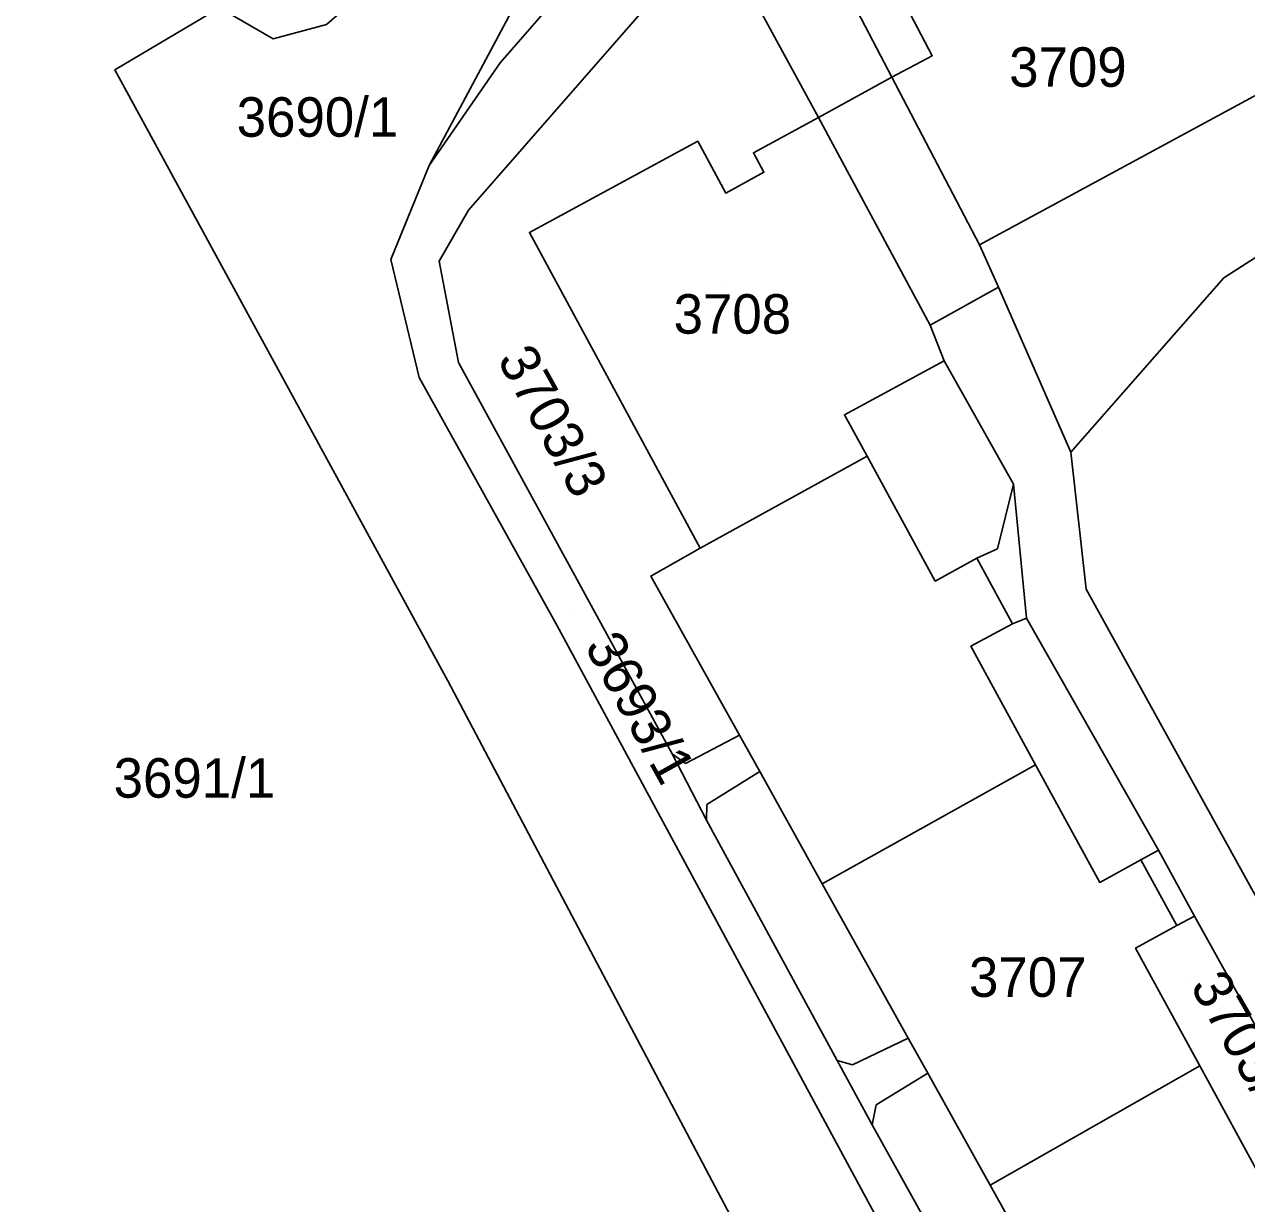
# Model space of a CAD drawing. Extents: x -262715 to -259381, y -1237238 to -1231182.
# Drawn here: x -261814.6 to -261752.7, y -1235605.2 to -1235545.6 of the extents above; entities that cross this region are included whole.
import ezdxf

# ---------------------------------------------------------------- set-up
doc = ezdxf.new("R2010")
doc.units = 0
for name, color, linetype in [('body_kn', 7, 'Continuous'), ('kladpar_druhypozemkov', 7, 'Continuous'), ('kladpar_hranice', 7, 'Continuous'), ('kladpar_parcelnecisla', 7, 'Continuous'), ('kladpar_plochy', 7, 'Continuous'), ('zappar_hrandruhpozemk', 7, 'Continuous')]:
    doc.layers.add(name, color=color, linetype=linetype)

msp = doc.modelspace()

# ---------------------------------------------------------------- linework, layer by layer
at = {"layer": 'body_kn'}
for p, q in [((-261799.29, -1235545.56), (-261799.29, -1235545.56)), ((-261801.99, -1235546.29), (-261801.99, -1235546.29)), ((-261790.49, -1235547.49), (-261790.49, -1235547.49)), ((-261768.63, -1235547.14), (-261768.63, -1235547.14)), ((-261810, -1235547.85), (-261810, -1235547.85)), ((-261770.67, -1235548.22), (-261770.67, -1235548.22)), ((-261770.67, -1235548.22), (-261770.67, -1235548.22)), ((-261774.39, -1235550.27), (-261774.39, -1235550.27)), ((-261774.39, -1235550.27), (-261774.39, -1235550.27)), ((-261780.5, -1235551.47), (-261780.5, -1235551.47)), ((-261777.68, -1235552.05), (-261777.68, -1235552.05)), ((-261794.1, -1235552.69), (-261794.1, -1235552.69)), ((-261777.15, -1235553.04), (-261777.15, -1235553.04)), ((-261779.08, -1235554.09), (-261779.08, -1235554.09)), ((-261792.1, -1235554.96), (-261792.1, -1235554.96)), ((-261789.02, -1235556.08), (-261789.02, -1235556.08)), ((-261766.24, -1235556.71), (-261766.24, -1235556.71)), ((-261796.04, -1235557.46), (-261796.04, -1235557.46)), ((-261793.58, -1235557.53), (-261793.58, -1235557.53)), ((-261753.87, -1235558.39), (-261753.87, -1235558.39)), ((-261765.27, -1235558.85), (-261765.27, -1235558.85)), ((-261765.27, -1235558.85), (-261765.27, -1235558.85)), ((-261768.74, -1235560.78), (-261768.74, -1235560.78)), ((-261792.61, -1235562.66), (-261792.61, -1235562.66)), ((-261768.03, -1235562.58), (-261768.03, -1235562.58)), ((-261768.03, -1235562.58), (-261768.03, -1235562.58)), ((-261794.6, -1235563.43), (-261794.6, -1235563.43)), ((-261773.07, -1235565.31), (-261773.07, -1235565.31)), ((-261761.62, -1235567.2), (-261761.62, -1235567.2)), ((-261771.93, -1235567.41), (-261771.93, -1235567.41)), ((-261771.93, -1235567.41), (-261771.93, -1235567.41)), ((-261764.52, -1235568.83), (-261764.52, -1235568.83)), ((-261764.52, -1235568.83), (-261764.52, -1235568.83)), ((-261780.38, -1235572.07), (-261780.38, -1235572.07)), ((-261765.33, -1235572.1), (-261765.33, -1235572.1)), ((-261766.38, -1235572.58), (-261766.38, -1235572.58)), ((-261782.88, -1235573.48), (-261782.88, -1235573.48)), ((-261768.48, -1235573.73), (-261768.48, -1235573.73)), ((-261760.83, -1235574.14), (-261760.83, -1235574.14)), ((-261787.63, -1235575.97), (-261787.63, -1235575.97)), ((-261764.57, -1235575.89), (-261764.57, -1235575.89)), ((-261763.85, -1235575.61), (-261763.85, -1235575.61)), ((-261763.85, -1235575.61), (-261763.85, -1235575.61)), ((-261766.68, -1235577.03), (-261766.68, -1235577.03)), ((-261793.14, -1235578.78), (-261793.14, -1235578.78)), ((-261778.39, -1235581.54), (-261778.39, -1235581.54)), ((-261781.79, -1235582.48), (-261781.79, -1235582.48)), ((-261781.79, -1235582.48), (-261781.79, -1235582.48)), ((-261781.11, -1235582.97), (-261781.11, -1235582.97)), ((-261777.36, -1235583.38), (-261777.36, -1235583.38)), ((-261777.36, -1235583.38), (-261777.36, -1235583.38)), ((-261763.4, -1235583.04), (-261763.4, -1235583.04)), ((-261780.03, -1235585.04), (-261780.03, -1235585.04)), ((-261780.06, -1235585.84), (-261780.06, -1235585.84)), ((-261757.17, -1235587.36), (-261757.17, -1235587.36)), ((-261757.17, -1235587.36), (-261757.17, -1235587.36)), ((-261758.07, -1235587.85), (-261758.07, -1235587.85)), ((-261774.2, -1235589.06), (-261774.2, -1235589.06)), ((-261774.2, -1235589.06), (-261774.2, -1235589.06)), ((-261760.15, -1235588.99), (-261760.15, -1235588.99)), ((-261755.36, -1235590.69), (-261755.36, -1235590.69)), ((-261755.36, -1235590.69), (-261755.36, -1235590.69)), ((-261756.25, -1235591.17), (-261756.25, -1235591.17)), ((-261758.34, -1235592.31), (-261758.34, -1235592.31)), ((-261769.84, -1235596.88), (-261769.84, -1235596.88)), ((-261773.44, -1235598), (-261773.44, -1235598)), ((-261773.44, -1235598), (-261773.44, -1235598)), ((-261772.66, -1235598.23), (-261772.66, -1235598.23)), ((-261768.86, -1235598.64), (-261768.86, -1235598.64)), ((-261768.86, -1235598.64), (-261768.86, -1235598.64)), ((-261755.08, -1235598.28), (-261755.08, -1235598.28)), ((-261771.47, -1235600.25), (-261771.47, -1235600.25)), ((-261771.67, -1235601.26), (-261771.67, -1235601.26)), ((-261765.7, -1235604.31), (-261765.7, -1235604.31)), ((-261765.7, -1235604.31), (-261765.7, -1235604.31))]:
    msp.add_line(p, q, dxfattribs=at)
at = {"layer": 'kladpar_druhypozemkov'}
for p, q in [((-261762.01, -1235546.37), (-261762.01, -1235546.37)), ((-261799.28, -1235549.37), (-261799.28, -1235549.37)), ((-261779.18, -1235558.83), (-261779.18, -1235558.83)), ((-261786.12, -1235566.29), (-261786.12, -1235566.29)), ((-261786.99, -1235575.12), (-261786.99, -1235575.12)), ((-261806.26, -1235582.87), (-261806.26, -1235582.87)), ((-261763.94, -1235593), (-261763.94, -1235593)), ((-261755.65, -1235593.98), (-261755.65, -1235593.98))]:
    msp.add_line(p, q, dxfattribs=at)
at = {"layer": 'kladpar_hranice'}
for points in [[(-261817.04, -1235479.13), (-261811.93, -1235487.32), (-261810.24, -1235489.54), (-261808.44, -1235488.8), (-261787.74, -1235526.24), (-261789.46, -1235529.01), (-261788.23, -1235531.77), (-261787.63, -1235534.99), (-261787.64, -1235538.06), (-261788.08, -1235541.41), (-261790.06, -1235545.16), (-261794.1, -1235552.69), (-261796.04, -1235557.46), (-261794.6, -1235563.43), (-261787.63, -1235575.97), (-261767.43, -1235613.37), (-261766.29, -1235615.83), (-261766.06, -1235620.08)], [(-261821.26, -1235493.05), (-261799.72, -1235531.52), (-261795.98, -1235529.47), (-261794.76, -1235533.58), (-261794.72, -1235538.23), (-261795.57, -1235541.05), (-261797.15, -1235543.68), (-261799.29, -1235545.56), (-261801.99, -1235546.29), (-261804.7, -1235544.72), (-261810, -1235547.85), (-261793.14, -1235578.78), (-261774.75, -1235613.59), (-261773.95, -1235616.47), (-261773.96, -1235618.08)], [(-261773.96, -1235618.08), (-261773.95, -1235616.47), (-261774.75, -1235613.59), (-261793.14, -1235578.78), (-261810, -1235547.85), (-261804.7, -1235544.72), (-261801.99, -1235546.29), (-261799.29, -1235545.56), (-261797.15, -1235543.68), (-261795.57, -1235541.05), (-261794.72, -1235538.23), (-261794.76, -1235533.58), (-261795.98, -1235529.47), (-261799.72, -1235531.52), (-261821.26, -1235493.05)], [(-261784.15, -1235529.72), (-261783.1, -1235533.24), (-261782.96, -1235536.55), (-261783.83, -1235539.83), (-261790.49, -1235547.49), (-261794.1, -1235552.69), (-261790.06, -1235545.16), (-261788.08, -1235541.41), (-261787.64, -1235538.06), (-261787.63, -1235534.99), (-261788.23, -1235531.77), (-261784.15, -1235529.72)], [(-261761.25, -1235531.29), (-261760.88, -1235531.99), (-261759.24, -1235535.06), (-261757.48, -1235538.34), (-261758.67, -1235538.98), (-261757.6, -1235540.95), (-261754.77, -1235539.41), (-261750.13, -1235547.98), (-261766.24, -1235556.71), (-261770.67, -1235548.22), (-261768.63, -1235547.14), (-261771.43, -1235541.78), (-261769.83, -1235540.88), (-261771.8, -1235537.18), (-261770.7, -1235536.59), (-261761.25, -1235531.29)], [(-261746.14, -1235534.82), (-261741.3, -1235543.14), (-261738.88, -1235547.2), (-261741.8, -1235550.13), (-261746.67, -1235553.76), (-261753.87, -1235558.39), (-261761.62, -1235567.2), (-261765.27, -1235558.85), (-261766.24, -1235556.71), (-261750.13, -1235547.98), (-261754.77, -1235539.41), (-261746.14, -1235534.82)], [(-261766.06, -1235620.08), (-261766.29, -1235615.83), (-261767.43, -1235613.37), (-261787.63, -1235575.97), (-261794.6, -1235563.43), (-261796.04, -1235557.46), (-261794.1, -1235552.69), (-261790.49, -1235547.49), (-261783.83, -1235539.83), (-261782.96, -1235536.55), (-261778.95, -1235541.86)], [(-261778.95, -1235541.86), (-261779.61, -1235541.34), (-261780.59, -1235541.77), (-261792.1, -1235554.96), (-261793.58, -1235557.53), (-261792.61, -1235562.66), (-261781.79, -1235582.48), (-261780.06, -1235585.84), (-261773.44, -1235598), (-261771.67, -1235601.26), (-261764.98, -1235613.31), (-261763.32, -1235616.26), (-261760.64, -1235621.46)], [(-261764.98, -1235613.31), (-261771.67, -1235601.26), (-261773.44, -1235598), (-261780.06, -1235585.84), (-261781.79, -1235582.48), (-261792.61, -1235562.66), (-261793.58, -1235557.53), (-261792.1, -1235554.96), (-261780.59, -1235541.77)], [(-261778.95, -1235541.86), (-261774.39, -1235550.27), (-261777.68, -1235552.05), (-261777.15, -1235553.04), (-261779.08, -1235554.09), (-261780.5, -1235551.47), (-261789.02, -1235556.08), (-261780.38, -1235572.07), (-261782.88, -1235573.48), (-261778.39, -1235581.54), (-261777.36, -1235583.38), (-261774.2, -1235589.06), (-261769.84, -1235596.88), (-261768.86, -1235598.64), (-261765.7, -1235604.31), (-261761.39, -1235612.05)], [(-261771.43, -1235541.78), (-261768.63, -1235547.14), (-261770.67, -1235548.22), (-261774.39, -1235550.27), (-261778.95, -1235541.86)], [(-261770.67, -1235548.22), (-261766.24, -1235556.71), (-261765.27, -1235558.85), (-261768.74, -1235560.78), (-261768.03, -1235562.58), (-261773.07, -1235565.31), (-261771.93, -1235567.41), (-261780.38, -1235572.07), (-261789.02, -1235556.08), (-261780.5, -1235551.47), (-261779.08, -1235554.09), (-261777.15, -1235553.04), (-261777.68, -1235552.05), (-261774.39, -1235550.27), (-261770.67, -1235548.22)], [(-261740.38, -1235611.19), (-261760.83, -1235574.14), (-261761.62, -1235567.2), (-261753.87, -1235558.39), (-261746.67, -1235553.76)], [(-261729.08, -1235639.83), (-261729.14, -1235638.06), (-261738.43, -1235621.27), (-261739.49, -1235619.29), (-261741.48, -1235615.82), (-261744.89, -1235617.96), (-261746.87, -1235614.31), (-261746.56, -1235613.91), (-261743.11, -1235612.92), (-261746.83, -1235606), (-261748.72, -1235602.63), (-261755.36, -1235590.69), (-261757.17, -1235587.36), (-261763.85, -1235575.61), (-261764.52, -1235568.83), (-261768.03, -1235562.58), (-261768.74, -1235560.78), (-261765.27, -1235558.85)], [(-261765.27, -1235558.85), (-261761.62, -1235567.2), (-261760.83, -1235574.14), (-261740.38, -1235611.19), (-261726.31, -1235603.12), (-261720.17, -1235598.35), (-261720.34, -1235607.94), (-261720.88, -1235607.35), (-261725.94, -1235605.63), (-261739.26, -1235613.32), (-261729.02, -1235631.69), (-261727.49, -1235633.59), (-261725.58, -1235634.51), (-261723.54, -1235634.55), (-261721.54, -1235633.29), (-261720.84, -1235631.47), (-261721.25, -1235642.86)], [(-261751.83, -1235604.24), (-261755.08, -1235598.28), (-261758.34, -1235592.31), (-261756.25, -1235591.17), (-261758.07, -1235587.85), (-261760.15, -1235588.99), (-261763.4, -1235583.04), (-261766.68, -1235577.03), (-261764.57, -1235575.89), (-261766.38, -1235572.58), (-261768.48, -1235573.73), (-261771.93, -1235567.41), (-261773.07, -1235565.31), (-261768.03, -1235562.58)], [(-261768.03, -1235562.58), (-261764.52, -1235568.83), (-261763.85, -1235575.61), (-261757.17, -1235587.36), (-261755.36, -1235590.69), (-261748.72, -1235602.63)], [(-261746.87, -1235614.31), (-261756.99, -1235619.94), (-261760.36, -1235613.89), (-261761.39, -1235612.05), (-261765.7, -1235604.31), (-261768.86, -1235598.64), (-261769.84, -1235596.88), (-261774.2, -1235589.06), (-261777.36, -1235583.38), (-261778.39, -1235581.54), (-261782.88, -1235573.48), (-261780.38, -1235572.07), (-261771.93, -1235567.41)], [(-261771.93, -1235567.41), (-261768.48, -1235573.73), (-261766.38, -1235572.58), (-261764.57, -1235575.89), (-261766.68, -1235577.03), (-261763.4, -1235583.04), (-261760.15, -1235588.99), (-261758.07, -1235587.85), (-261756.25, -1235591.17), (-261758.34, -1235592.31), (-261755.08, -1235598.28), (-261751.83, -1235604.24)]]:
    msp.add_lwpolyline(points, dxfattribs=at)
at = {"layer": 'kladpar_plochy'}
for points in [[(-261821.26, -1235493.05), (-261799.72, -1235531.52), (-261795.98, -1235529.47), (-261794.76, -1235533.58), (-261794.72, -1235538.23), (-261795.57, -1235541.05), (-261797.15, -1235543.68), (-261799.29, -1235545.56), (-261801.99, -1235546.29), (-261804.7, -1235544.72), (-261810, -1235547.85), (-261793.14, -1235578.78), (-261774.75, -1235613.59), (-261773.95, -1235616.47), (-261773.96, -1235618.08), (-261787.78, -1235614.58), (-261777.26, -1235625.54), (-261778.4, -1235626.74), (-261787.61, -1235632), (-261801.37, -1235617.56), (-261814.77, -1235620.5), (-261813.96, -1235621.35), (-261816.87, -1235621.46)], [(-261764.98, -1235613.31), (-261771.67, -1235601.26), (-261773.44, -1235598), (-261780.06, -1235585.84), (-261781.79, -1235582.48), (-261792.61, -1235562.66), (-261793.58, -1235557.53), (-261792.1, -1235554.96), (-261780.59, -1235541.77)], [(-261778.95, -1235541.86), (-261774.39, -1235550.27), (-261777.68, -1235552.05), (-261777.15, -1235553.04), (-261779.08, -1235554.09), (-261780.5, -1235551.47), (-261789.02, -1235556.08), (-261780.38, -1235572.07), (-261782.88, -1235573.48), (-261778.39, -1235581.54), (-261777.36, -1235583.38), (-261774.2, -1235589.06), (-261769.84, -1235596.88), (-261768.86, -1235598.64), (-261765.7, -1235604.31), (-261761.39, -1235612.05)], [(-261771.43, -1235541.78), (-261768.63, -1235547.14), (-261770.67, -1235548.22), (-261774.39, -1235550.27), (-261778.95, -1235541.86)], [(-261790.06, -1235545.16), (-261794.1, -1235552.69), (-261796.04, -1235557.46), (-261794.6, -1235563.43), (-261787.63, -1235575.97), (-261767.43, -1235613.37), (-261766.29, -1235615.83), (-261766.06, -1235620.08), (-261773.96, -1235618.08), (-261773.95, -1235616.47), (-261774.75, -1235613.59), (-261793.14, -1235578.78), (-261810, -1235547.85), (-261804.7, -1235544.72), (-261801.99, -1235546.29), (-261799.29, -1235545.56), (-261797.15, -1235543.68)], [(-261740.38, -1235611.19), (-261760.83, -1235574.14), (-261761.62, -1235567.2), (-261753.87, -1235558.39), (-261746.67, -1235553.76)], [(-261748.72, -1235602.63), (-261755.36, -1235590.69), (-261757.17, -1235587.36), (-261763.85, -1235575.61), (-261764.52, -1235568.83), (-261768.03, -1235562.58), (-261768.74, -1235560.78), (-261765.27, -1235558.85), (-261761.62, -1235567.2), (-261760.83, -1235574.14), (-261740.38, -1235611.19)], [(-261751.83, -1235604.24), (-261755.08, -1235598.28), (-261758.34, -1235592.31), (-261756.25, -1235591.17), (-261758.07, -1235587.85), (-261760.15, -1235588.99), (-261763.4, -1235583.04), (-261766.68, -1235577.03), (-261764.57, -1235575.89), (-261766.38, -1235572.58), (-261768.48, -1235573.73), (-261771.93, -1235567.41), (-261773.07, -1235565.31), (-261768.03, -1235562.58), (-261764.52, -1235568.83), (-261763.85, -1235575.61), (-261757.17, -1235587.36), (-261755.36, -1235590.69), (-261748.72, -1235602.63)], [(-261746.87, -1235614.31), (-261756.99, -1235619.94), (-261760.36, -1235613.89), (-261761.39, -1235612.05), (-261765.7, -1235604.31), (-261768.86, -1235598.64), (-261769.84, -1235596.88), (-261774.2, -1235589.06), (-261777.36, -1235583.38), (-261778.39, -1235581.54), (-261782.88, -1235573.48), (-261780.38, -1235572.07), (-261771.93, -1235567.41), (-261768.48, -1235573.73), (-261766.38, -1235572.58), (-261764.57, -1235575.89), (-261766.68, -1235577.03), (-261763.4, -1235583.04), (-261760.15, -1235588.99), (-261758.07, -1235587.85), (-261756.25, -1235591.17), (-261758.34, -1235592.31), (-261755.08, -1235598.28), (-261751.83, -1235604.24)]]:
    msp.add_lwpolyline(points, dxfattribs=at)
for points in [[(-261784.15, -1235529.72), (-261783.1, -1235533.24), (-261782.96, -1235536.55), (-261783.83, -1235539.83), (-261790.49, -1235547.49), (-261794.1, -1235552.69), (-261790.06, -1235545.16), (-261788.08, -1235541.41), (-261787.64, -1235538.06), (-261787.63, -1235534.99), (-261788.23, -1235531.77)], [(-261761.25, -1235531.29), (-261760.88, -1235531.99), (-261759.24, -1235535.06), (-261757.48, -1235538.34), (-261758.67, -1235538.98), (-261757.6, -1235540.95), (-261754.77, -1235539.41), (-261750.13, -1235547.98), (-261766.24, -1235556.71), (-261770.67, -1235548.22), (-261768.63, -1235547.14), (-261771.43, -1235541.78), (-261769.83, -1235540.88), (-261771.8, -1235537.18), (-261770.7, -1235536.59)], [(-261746.14, -1235534.82), (-261741.3, -1235543.14), (-261738.88, -1235547.2), (-261741.8, -1235550.13), (-261746.67, -1235553.76), (-261753.87, -1235558.39), (-261761.62, -1235567.2), (-261765.27, -1235558.85), (-261766.24, -1235556.71), (-261750.13, -1235547.98), (-261754.77, -1235539.41)], [(-261778.95, -1235541.86), (-261779.61, -1235541.34), (-261780.59, -1235541.77), (-261792.1, -1235554.96), (-261793.58, -1235557.53), (-261792.61, -1235562.66), (-261781.79, -1235582.48), (-261780.06, -1235585.84), (-261773.44, -1235598), (-261771.67, -1235601.26), (-261764.98, -1235613.31), (-261763.32, -1235616.26), (-261760.64, -1235621.46), (-261766.06, -1235620.08), (-261766.29, -1235615.83), (-261767.43, -1235613.37), (-261787.63, -1235575.97), (-261794.6, -1235563.43), (-261796.04, -1235557.46), (-261794.1, -1235552.69), (-261790.49, -1235547.49), (-261783.83, -1235539.83), (-261782.96, -1235536.55)], [(-261770.67, -1235548.22), (-261766.24, -1235556.71), (-261765.27, -1235558.85), (-261768.74, -1235560.78), (-261768.03, -1235562.58), (-261773.07, -1235565.31), (-261771.93, -1235567.41), (-261780.38, -1235572.07), (-261789.02, -1235556.08), (-261780.5, -1235551.47), (-261779.08, -1235554.09), (-261777.15, -1235553.04), (-261777.68, -1235552.05), (-261774.39, -1235550.27)]]:
    msp.add_lwpolyline(points, close=True, dxfattribs=at)
at = {"layer": 'zappar_hrandruhpozemk'}
for p, q in [((-261773.45, -1235542.91), (-261770.67, -1235548.22)), ((-261774.39, -1235550.27), (-261768.74, -1235560.78)), ((-261764.52, -1235568.83), (-261765.33, -1235572.1)), ((-261765.33, -1235572.1), (-261766.38, -1235572.58)), ((-261763.85, -1235575.61), (-261764.57, -1235575.89)), ((-261781.11, -1235582.97), (-261778.39, -1235581.54)), ((-261781.79, -1235582.48), (-261781.11, -1235582.97)), ((-261777.36, -1235583.38), (-261780.03, -1235585.04)), ((-261774.2, -1235589.06), (-261763.4, -1235583.04)), ((-261780.03, -1235585.04), (-261780.06, -1235585.84)), ((-261757.17, -1235587.36), (-261758.07, -1235587.85)), ((-261755.36, -1235590.69), (-261756.25, -1235591.17)), ((-261772.66, -1235598.23), (-261769.84, -1235596.88)), ((-261773.44, -1235598), (-261772.66, -1235598.23)), ((-261768.86, -1235598.64), (-261771.47, -1235600.25)), ((-261765.7, -1235604.31), (-261755.08, -1235598.28)), ((-261771.47, -1235600.25), (-261771.67, -1235601.26))]:
    msp.add_line(p, q, dxfattribs=at)

# ---------------------------------------------------------------- texts
at = {"layer": 'kladpar_parcelnecisla'}
for s, p in [('3709', (-261764.737, -1235548.71)), ('3690/1', (-261803.834, -1235551.24)), ('3708', (-261781.72, -1235561.21)), ('3691/1', (-261810.063, -1235584.7)), ('3707', (-261766.769, -1235594.78))]:
    msp.add_text(s, height=2, dxfattribs=at).set_placement(p)
for s, rotation, p in [('3703/3', 299, (-261790.677, -1235562.518)), ('3693/1', 299, (-261786.257, -1235577.032)), ('3703/2', 300, (-261755.609, -1235594.231))]:
    msp.add_text(s, height=2, rotation=rotation, dxfattribs=at).set_placement(p)

doc.saveas('drawing.dxf')
